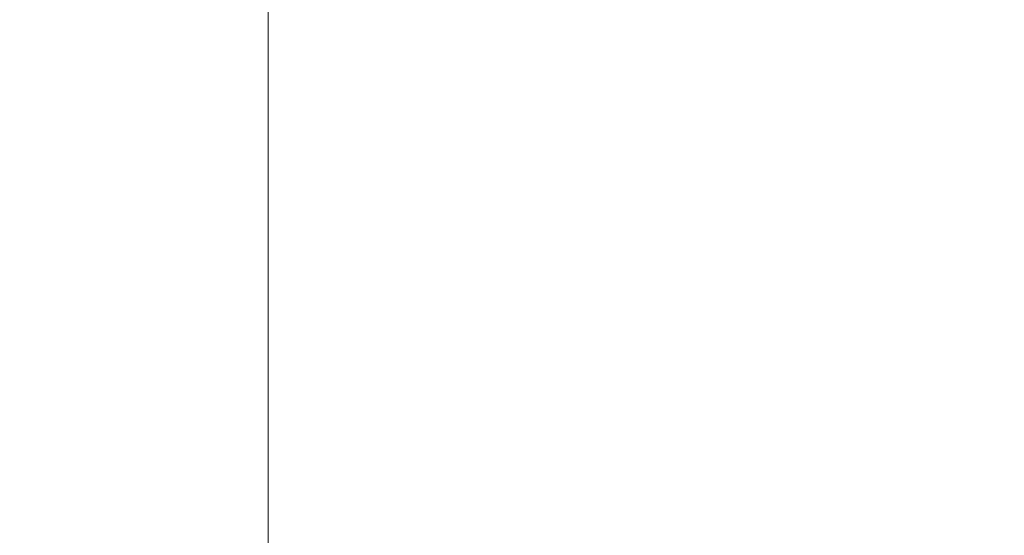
# Model space of a CAD drawing. Header units: millimetres. Extents: x -20950785 to 389010297, y -11535949 to 14056629.
# Tile 456 of 654: x 14695640 to 14697116, y -365025 to -364253. Entities that reach past the tile are written whole.
import ezdxf
from ezdxf import colors
from ezdxf.entities.mleader import LeaderData, LeaderLine
from ezdxf.math import Vec2, Vec3

# ---------------------------------------------------------------- set-up
doc = ezdxf.new("R2010")
doc.units = ezdxf.units.MM
doc.header["$LTSCALE"] = 60
doc.header["$MEASUREMENT"] = 0

msp = doc.modelspace()

# ---------------------------------------------------------------- linework, layer by layer
at = {"linetype": 'Continuous', "lineweight": 9}
msp.add_line((14696012.9, -369213.25), (14696012.9, -361729.16), dxfattribs=at)
at = {"color": 7, "linetype": 'Continuous', "lineweight": 9, "ltscale": 2}
msp.add_circle((14751148.1, -376200.45), 347474.95, dxfattribs=at)

# ---------------------------------------------------------------- leaders
ml = msp.add_multileader_mtext('Standard', dxfattribs=at)
ml.set_content('{\\fTimes New Roman|b0|i0|c0|p18;\\C256;6mm thick Permanent liner \\PRL 86.700M}', color=7)
ml.set_leader_properties()
ml.build(insert=Vec2(0, 0))
ml.multileader.update_dxf_attribs({"text_right_attachment_type": 6, "dogleg_length": 0.36, "arrow_head_size": 500})
ctx = ml.context
ctx.base_point, ctx.char_height, ctx.arrow_head_size, ctx.landing_gap_size, ctx.plane_origin = Vec3(14696667.89, -361823.18), 600, 500, 0.09, Vec3(14694222.53, -360859.29)
ctx.right_attachment, ctx.text_align_type = 6, 1
notes = []
notes.append((ctx, [(0, (1, 1, 0), (14696667.53, -361823.18), (1, 0), 0.36, [(0, [(14694222.53, -362722.29)], 0, [])])]))
ctx.mtext.insert, ctx.mtext.alignment, ctx.mtext.flow_direction = Vec3(14701486.37, -361517.13), 2, 5
for ctx, leaders in notes:
    for number, flags, end, landing, length, lines in leaders:
        leader = LeaderData()
        leader.index, (leader.has_last_leader_line, leader.has_dogleg_vector, leader.attachment_direction) = number, flags
        leader.last_leader_point, leader.dogleg_vector, leader.dogleg_length = Vec3(end), Vec3(landing), length
        for number, points, colour, breaks in lines:
            line = LeaderLine()
            line.index, line.vertices, line.color, line.breaks = number, Vec3.list(points), colors.encode_raw_color(colour), breaks
            leader.lines.append(line)
        ctx.leaders.append(leader)

doc.saveas('drawing.dxf')
